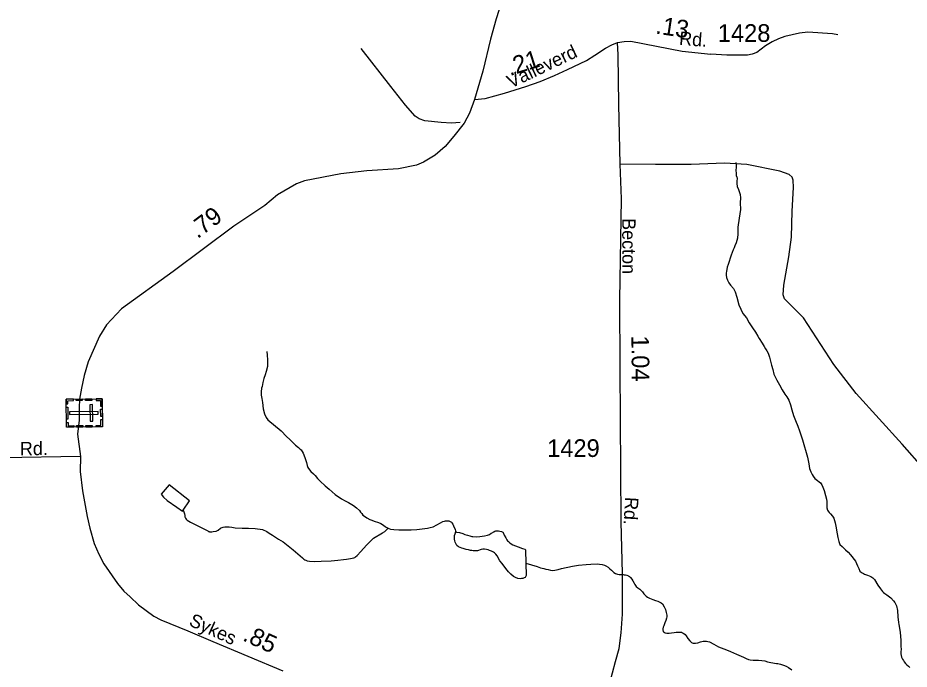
# Model space of a CAD drawing. Extents: x 2220236 to 2384410, y 720751 to 894131.
# Drawn here: x 2288279 to 2294587, y 829140 to 833748 of the extents above; entities that cross this region are included whole.
import ezdxf

# ---------------------------------------------------------------- set-up
doc = ezdxf.new("R2010")
doc.units = 0
doc.layers.add('Default', color=7, linetype='Continuous')

msp = doc.modelspace()

# ---------------------------------------------------------------- linework, layer by layer
at = {"layer": 'Default'}
for points in [[(2291761.6, 834045.6), (2291663.3, 833740.8), (2291624.7, 833596.4), (2291569.3, 833370.9), (2291511.3, 833170.6)], [(2294083.3, 833627.5), (2294044.3, 833636.2), (2293871.1, 833647.5), (2293811.4, 833641), (2293707.5, 833616), (2293661.8, 833599.5), (2293618, 833579.2), (2293570.2, 833550.6), (2293508.7, 833504.1), (2293477.1, 833490.3), (2293442, 833485.1), (2293370, 833483.3), (2293296.2, 833483.3), (2293183, 833490.3)], [(2291410.3, 833008.6), (2291348.4, 833004.1), (2291274.3, 833007.4), (2291160.2, 833020.2), (2291118.1, 833033.9), (2291089.9, 833053.6), (2291021.4, 833130.8), (2290918.1, 833262), (2290709.8, 833531.8)], [(2291511.3, 833170.6), (2291586.8, 833177.6), (2291722.1, 833216.2), (2291874.8, 833263.7), (2291974.9, 833297.1), (2292076.8, 833339.2), (2292169.8, 833383.2), (2292303.8, 833446.7), (2292361.4, 833485.3), (2292439, 833534.1), (2292482.6, 833556.4), (2292522.8, 833574.7)], [(2292099.6, 828159.4), (2292127.7, 828222.7), (2292314.7, 828670.7), (2292465.7, 829034.5), (2292509.6, 829194.3), (2292534.2, 829287.5), (2292550, 829398.2), (2292558.8, 829529.9), (2292558.8, 829818.1), (2292550, 830183.6), (2292544.7, 830909.2), (2292543, 831272.9), (2292538.6, 831754.4), (2292551.7, 832467.7), (2292542.1, 832713.7), (2292533.3, 833135.4), (2292528, 833486.8), (2292522.8, 833574.7)], [(2292522.8, 833574.7), (2292570.2, 833581.7), (2292617.6, 833583.5), (2292981.1, 833513.2), (2293183, 833490.3)], [(2291511.3, 833170.6), (2291476.2, 833073.9), (2291437.6, 833003.6), (2291365.3, 832910.2), (2291304, 832837.6), (2291232.5, 832776.9), (2291149, 832728.3), (2291099.3, 832705.7), (2290973.6, 832680.5), (2290747.8, 832666.4), (2290564.2, 832644.9), (2290308.6, 832594.4), (2290250.8, 832574), (2290115.6, 832496.6), (2290026.4, 832419.9), (2289807.9, 832273.8), (2289379.1, 831954), (2289011.7, 831688.5), (2288906.8, 831575.7), (2288857.5, 831495.2), (2288777.4, 831314.5), (2288748.2, 831218.3), (2288729.2, 831128.1), (2288715.9, 831050), (2288712.5, 830990.1), (2288713.3, 830902.1), (2288700.2, 830804), (2288722.5, 830645.8)], [(2294694.8, 830552.5), (2294537.7, 830731.8), (2294211.1, 831090.2), (2294054.8, 831295.8), (2293840.6, 831626.1), (2293802, 831664.8), (2293752.8, 831712.2), (2293705.4, 831759.6), (2293694.8, 831789.5), (2293700.1, 831858), (2293736.1, 832056.6), (2293753.7, 832197.1), (2293758.9, 832381.6), (2293769.5, 832548.6), (2293766, 832599.5), (2293758.9, 832620.6), (2293737.9, 832639.9), (2293671.1, 832664.5), (2293439.4, 832710.2), (2293279.6, 832719), (2293044.3, 832710.2), (2292791.4, 832710.2), (2292542.1, 832713.7)], [(2293359.4, 832725.6), (2293363, 832709.1), (2293363.8, 832700.9), (2293363.2, 832689.4), (2293361.5, 832669.8), (2293361.7, 832647.5), (2293363.7, 832633.6), (2293367.7, 832621.1), (2293369.6, 832615.5), (2293369.7, 832607.3), (2293368.2, 832597.5), (2293368.1, 832591.6), (2293368.4, 832575.2), (2293370.3, 832555.4), (2293378.4, 832533.3), (2293390.8, 832499.3), (2293393.2, 832474), (2293391.2, 832439.6), (2293393.8, 832391.9), (2293384.3, 832331.5), (2293375.2, 832267.7), (2293375.1, 832219.2), (2293371.9, 832189.1), (2293364, 832157.1), (2293354.4, 832135.3), (2293348.5, 832121.3), (2293342.6, 832106.7), (2293326.7, 832068.6), (2293306.4, 832003.5), (2293300.1, 831984.6), (2293295.8, 831967.6), (2293294.2, 831956.2), (2293292, 831941.4), (2293292, 831928.3), (2293294, 831910.9), (2293300.5, 831892.7), (2293310.6, 831872.8), (2293323, 831857.2), (2293343.2, 831832.8), (2293355.1, 831808.9), (2293367.5, 831771), (2293382.1, 831717.2), (2293410.7, 831657.6), (2293435, 831625.9), (2293455.6, 831590.4), (2293479.4, 831554.5), (2293499.8, 831524.5), (2293515.9, 831496.3), (2293526.1, 831479), (2293546.4, 831446.5), (2293560.6, 831422.6), (2293570.8, 831406.6), (2293581, 831393.3), (2293589.2, 831375.1), (2293597.8, 831348), (2293605.7, 831319), (2293614, 831290.9), (2293622.2, 831261.2), (2293630.4, 831227.6), (2293640.7, 831203.5), (2293650.5, 831185.2), (2293669.2, 831152), (2293688.8, 831117.2), (2293707.5, 831086.6), (2293721.8, 831066.6), (2293735.8, 831042.4), (2293748.2, 831010.3), (2293756.7, 830974.7), (2293769, 830934.5), (2293783.3, 830900.4), (2293799.5, 830859.1), (2293810, 830827), (2293832.3, 830763.3), (2293867.8, 830639.5), (2293878.3, 830593.4), (2293882.5, 830559.9), (2293890.6, 830535.7), (2293900.7, 830517.5), (2293908.6, 830505.9), (2293920.5, 830490.2), (2293928.8, 830481.8), (2293939.1, 830474.1), (2293949.2, 830466.6), (2293959.2, 830458.2), (2293969.4, 830443.9), (2293975.6, 830428.4), (2293985.6, 830404.2), (2293996, 830368.9), (2294002, 830343.2), (2294004.6, 830326.8), (2294004.6, 830308.7), (2294004.6, 830292.3), (2294005, 830280.8), (2294008.9, 830264.3), (2294015, 830257), (2294021.1, 830248.7), (2294030.4, 830238.6)], [(2290040.7, 831387.3), (2290042.8, 831362.7), (2290043.9, 831353.5), (2290045.2, 831338.7), (2290046.2, 831323.9), (2290046.5, 831302.6), (2290045.7, 831281.3), (2290037.1, 831247), (2290028.1, 831222.6), (2290018.7, 831195.9), (2290012.5, 831168.8), (2290007, 831140.4), (2290003.2, 831129), (2290000, 831101.8), (2290001.8, 831078.8), (2290005.6, 831054.2), (2290009.9, 831026.2), (2290016.2, 830982.8), (2290024.6, 830946.5), (2290035.6, 830920.7), (2290049, 830905), (2290141.5, 830826), (2290180.4, 830787.5), (2290204.5, 830764), (2290222.2, 830746.3), (2290242.8, 830726.2), (2290264.7, 830708.7), (2290276.6, 830697.6), (2290283, 830690.9), (2290291, 830679.3), (2290297.4, 830669.3), (2290309.2, 830638.9), (2290315.4, 830623), (2290321.5, 830601.6), (2290326, 830581.1), (2290332.3, 830566.9), (2290344.1, 830549.6), (2290352.1, 830539.6), (2290372.4, 830521.8), (2290382.6, 830510.1), (2290400.6, 830490), (2290418.8, 830470), (2290453.3, 830438.1), (2290483.3, 830412.9), (2290525.8, 830376.9), (2290569.8, 830345.5), (2290595.4, 830331.2), (2290618.1, 830319.9), (2290654.4, 830297.8), (2290676.4, 830282.6), (2290696.6, 830262.5), (2290704.6, 830250.9), (2290712.9, 830240.9), (2290721.5, 830230.8), (2290732.9, 830223.4), (2290749, 830211.6), (2290769.7, 830198.7), (2290783.1, 830193.5), (2290801, 830187.5), (2290831.6, 830177.7), (2290847.2, 830171.8), (2290867.3, 830159.9), (2290880.9, 830148.2), (2290889.6, 830142.1), (2290898.7, 830137)], [(2288722.5, 830645.8), (2288166.6, 830636.5), (2287886.3, 830636.5), (2287733.4, 830634.2), (2287668.5, 830622.6), (2287615.3, 830608.7), (2287527.2, 830569.3), (2287464.7, 830529.9), (2287392.9, 830471.9), (2287212.2, 830293.5), (2287021.1, 830132.4), (2286932, 830065.7), (2286522.9, 829770), (2286284.5, 829603.8), (2286114.3, 829486.9), (2285938.2, 829361.7)], [(2288722.5, 830645.8), (2288720.7, 830538.2), (2288735.9, 830402.5), (2288769.7, 830220.9), (2288788.4, 830137.1), (2288819.3, 830029.5), (2288852.1, 829953.8), (2288886.7, 829886.1), (2288984, 829747.1), (2289028.4, 829691.6), (2289072.8, 829651.9), (2289133.4, 829594.5), (2289240.1, 829515.7), (2289290.2, 829490), (2289482.9, 829411.9), (2289659.5, 829335.6), (2290153.9, 829128.9)], [(2289448, 830265.4), (2289492.7, 830330.1), (2289349.7, 830444.6), (2289292, 830377.9), (2289310.5, 830356.2), (2289336.6, 830332.7), (2289403.2, 830287), (2289443, 830259), (2289448, 830265.4)], [(2289448, 830265.4), (2289453.4, 830253.2), (2289457.3, 830239), (2289459.7, 830227.5), (2289461.5, 830218.6), (2289465.6, 830209.3), (2289471, 830202), (2289477.7, 830195.3), (2289500.1, 830180.1), (2289534.2, 830163.6), (2289565.9, 830146.6), (2289600.4, 830130.4), (2289614.3, 830122.6), (2289622.4, 830119.1), (2289628.3, 830115.1), (2289632.5, 830113.4), (2289635.7, 830111.7), (2289642.3, 830111.5), (2289651.1, 830111.3), (2289662.3, 830113.4), (2289682.4, 830117.2), (2289691, 830120.3), (2289696.3, 830123.5), (2289712.4, 830137.9), (2289717.7, 830141.1), (2289732.2, 830145.7), (2289744.1, 830147.8), (2289750.3, 830147.7), (2289774.2, 830148.1), (2289792.2, 830144.5), (2289816.1, 830140.7), (2289866.2, 830137.1), (2289912.1, 830137.7), (2289958.3, 830136.1), (2290010, 830128.5), (2290040.2, 830114.8), (2290058.3, 830102.9), (2290080.3, 830089.3), (2290122.7, 830061.2), (2290156.8, 830041.8), (2290227.4, 829984.6), (2290293.8, 829928.1), (2290303.8, 829919.1), (2290309.9, 829914.7), (2290316.1, 829911.3), (2290325.8, 829907.1), (2290344.1, 829903.5), (2290376.2, 829901.8), (2290425.8, 829904.1), (2290495.7, 829906.9), (2290542.7, 829910.8), (2290583.8, 829915.5), (2290604.8, 829917.7), (2290632.5, 829922.7), (2290657.5, 829928.1), (2290662.8, 829929.6), (2290669.5, 829934.4), (2290681.2, 829944.7), (2290707, 829973), (2290746.9, 830017.1), (2290762.7, 830034.8), (2290776.5, 830049.3), (2290796.5, 830067.9), (2290859.9, 830104.3), (2290875.9, 830114.5), (2290888.2, 830125), (2290898.7, 830137)], [(2290898.7, 830137), (2290903.5, 830134.6), (2290916.9, 830130), (2290939.8, 830127.3), (2290975.5, 830127.2), (2291017.5, 830125.6), (2291063.7, 830126.3), (2291101.5, 830127.8), (2291139.6, 830133), (2291177.8, 830138.7), (2291197.9, 830142.2), (2291217.4, 830147.7), (2291245.2, 830161.9), (2291271.1, 830176.1), (2291287, 830184), (2291298.9, 830187.7), (2291306.5, 830190.2), (2291313.4, 830190.7), (2291320.9, 830190.5), (2291329.1, 830188.7), (2291338.5, 830185.2), (2291346.9, 830180.1), (2291351.1, 830176.1), (2291356.8, 830166.2), (2291363.1, 830154.6), (2291373.4, 830128.8), (2291376.5, 830118.2), (2291377.7, 830113.3)], [(2294030.4, 830238.6), (2294045.4, 830222.6), (2294053.4, 830209.3), (2294063.8, 830175.6), (2294070, 830141.1), (2294073.6, 830123), (2294082.6, 830070.9), (2294088.9, 830042.9), (2294097.1, 830023.1), (2294113.1, 830007.3), (2294137.3, 829985.5), (2294155.6, 829967.8), (2294171.6, 829950.4), (2294208.1, 829904.4), (2294222.5, 829870.6), (2294230.6, 829852.4), (2294238.8, 829834.8), (2294251, 829823.1), (2294263, 829817.3), (2294271.1, 829812.9), (2294292.9, 829805.2), (2294317, 829795.5), (2294329.6, 829787), (2294341.2, 829773.7), (2294365.6, 829733.8), (2294383.8, 829709.8), (2294398.1, 829689.8), (2294404.9, 829682.2), (2294414.2, 829676.4), (2294430.1, 829666.2), (2294458.2, 829645), (2294476.5, 829624.3), (2294484.8, 829612.6), (2294497.1, 829589.4), (2294505.2, 829554.8), (2294507.6, 829511.1), (2294512, 829469.4), (2294514, 829456.9), (2294523.7, 829401.9), (2294529, 829342.8), (2294529.5, 829317.2), (2294529.5, 829303.4), (2294529.7, 829279.4), (2294527.7, 829265.7), (2294527.7, 829249.3), (2294529.8, 829236.8), (2294534.1, 829225.2), (2294540.1, 829211.3), (2294546.4, 829201.4), (2294552.4, 829191.4), (2294562.4, 829179.7), (2294570.7, 829171.3), (2294582.7, 829161.9), (2294592.6, 829151.9)], [(2291377.7, 830113.3), (2291383.5, 830110.5), (2291403.5, 830106.8), (2291427.6, 830099.1), (2291443.5, 830093.9), (2291461.8, 830089.2), (2291477.8, 830084), (2291492.1, 830079.7), (2291498, 830078), (2291521.9, 830075.8), (2291547.8, 830078.6), (2291581.7, 830084.4), (2291603.8, 830088.9), (2291617.4, 830094.2), (2291629.7, 830101.5), (2291639.6, 830106.8), (2291645.3, 830111), (2291648.6, 830112.6), (2291653.6, 830115.7), (2291661.2, 830118.9), (2291663.5, 830119.5), (2291671.3, 830119.3), (2291680.2, 830119.1), (2291690.3, 830116.6), (2291701.4, 830113.8), (2291705.9, 830111.4), (2291710.8, 830108.6), (2291712.4, 830107), (2291713.7, 830106.3), (2291721.9, 830088.1), (2291731.7, 830069.8), (2291739.9, 830056.5), (2291745, 830048.9), (2291750.5, 830043.2), (2291758.8, 830035.5), (2291769.8, 830028.1), (2291782.1, 830020.3), (2291820.5, 830004.7), (2291850.5, 829995.2), (2291870.4, 829988.9), (2291872.5, 829983.3), (2291874.6, 829891.4)], [(2291874.6, 829891.4), (2291876, 829803.5), (2291872.5, 829793.1), (2291868.5, 829788.9), (2291862.6, 829787.4), (2291852.3, 829782.6), (2291842.4, 829781.2), (2291833.2, 829779.8), (2291817.5, 829781.7), (2291799.9, 829788), (2291786.3, 829796.5), (2291768, 829812.3), (2291751.3, 829830), (2291731.7, 829851.7), (2291705.6, 829887.4), (2291691.2, 829907.3), (2291671.3, 829941.5), (2291660.7, 829953.9), (2291652, 829962.3), (2291644.9, 829967.3), (2291630.6, 829975.2), (2291617.6, 829981), (2291606.6, 829984.5), (2291595.5, 829988), (2291582.1, 829989.3), (2291570.9, 829988.6), (2291558.7, 829986.5), (2291533, 829977.9), (2291525.4, 829977.4), (2291513, 829978.3), (2291501.5, 829978.5), (2291491, 829979.7), (2291482.8, 829980.5), (2291468.8, 829983.5), (2291452.5, 829987.1), (2291430.6, 829993.1), (2291420.2, 829996.6), (2291408.5, 830001.1), (2291396.5, 830006.9), (2291386.5, 830014.7), (2291382.6, 830020.3), (2291378.2, 830028.6), (2291375.1, 830037.9), (2291372.1, 830048.4), (2291370.3, 830059.3), (2291369, 830074.1), (2291370.2, 830085.5), (2291373.4, 830096.9), (2291377.7, 830113.3)], [(2291874.6, 829891.4), (2291953.7, 829865.8), (2291977.8, 829858.1), (2292001.7, 829852.7), (2292015.7, 829848.1), (2292031.7, 829844.5), (2292049.6, 829840.9), (2292063.7, 829838.9), (2292079.5, 829839.6), (2292103.9, 829845.7), (2292127.6, 829851.7), (2292205.3, 829868.1), (2292247.5, 829877.1), (2292301.4, 829880.9), (2292335.2, 829883.5), (2292380.5, 829884.9), (2292395.2, 829883.9), (2292415.2, 829880.2), (2292431.2, 829876.6), (2292439.3, 829872.2), (2292456.4, 829862), (2292469.3, 829850.2), (2292479.6, 829841.1), (2292489.3, 829831.8), (2292497.7, 829825), (2292509.6, 829816.6), (2292516.1, 829814.1), (2292523.9, 829811.4), (2292533.7, 829809.5), (2292545.9, 829809.3), (2292563.9, 829809.9), (2292570.8, 829808.8), (2292576, 829808), (2292580, 829807.9), (2292588.8, 829805.1), (2292599.8, 829801.6), (2292607.9, 829795.8), (2292616, 829788.1), (2292624.3, 829778.1), (2292632.2, 829765.8), (2292640.4, 829749.9), (2292646.4, 829738.3), (2292654.4, 829726), (2292666.6, 829716.6), (2292679.9, 829707.4), (2292699.1, 829686.4), (2292709, 829673), (2292725.1, 829657.3), (2292736.4, 829649.5), (2292749.4, 829642.7), (2292773.5, 829633.3), (2292791.4, 829627.1), (2292809.3, 829621.8), (2292817.4, 829617.7), (2292831.3, 829609.8), (2292841.3, 829601.4), (2292853.7, 829582.5), (2292861.9, 829562.6), (2292868.3, 829540.2), (2292871.2, 829522.1), (2292871.3, 829510), (2292870.4, 829500.1), (2292864.8, 829483.9), (2292858.6, 829468.2), (2292849.9, 829447.1), (2292847.1, 829438.3), (2292844.9, 829425.9), (2292844.7, 829417), (2292845.3, 829410.5), (2292846.1, 829406.2), (2292847.4, 829403.9), (2292852.9, 829401.1), (2292861.4, 829397.7), (2292871.2, 829395.8), (2292888.9, 829395.5), (2292905.3, 829396.8), (2292923.4, 829399), (2292937.9, 829401), (2292951.4, 829402.4), (2292967.4, 829403), (2292975.3, 829401.2), (2292982.7, 829397.8), (2292991.5, 829393.3), (2293001.5, 829385.9), (2293009.5, 829375.9), (2293021.6, 829356.6), (2293034.1, 829341.6), (2293047.9, 829329.8), (2293051.5, 829327.5), (2293058.3, 829324), (2293061.9, 829324), (2293075.7, 829324.3), (2293091.8, 829326.6), (2293110, 829332.8), (2293128.4, 829337.4), (2293139, 829338.8), (2293145.8, 829338.6)], [(2293145.8, 829338.6), (2293153.7, 829338.5), (2293163.5, 829335.6), (2293173.9, 829333.1), (2293204.1, 829316.8), (2293238.8, 829299), (2293294.1, 829276.5), (2293322.4, 829264.5), (2293364.3, 829246.2), (2293398.5, 829233.4), (2293414.7, 829224.8), (2293432.6, 829216.9), (2293450.8, 829209.3), (2293460.9, 829205.8), (2293482.8, 829203.7), (2293520.9, 829203.6), (2293545.1, 829202.4), (2293565, 829198.7), (2293584.9, 829192.4), (2293608.8, 829187), (2293649, 829181.3), (2293658.8, 829179.4), (2293676.7, 829175.8), (2293698.9, 829169.7), (2293717.1, 829161.8), (2293734.3, 829152.6), (2293757.6, 829135.7)]]:
    msp.add_lwpolyline(points, dxfattribs=at)
for points in [[(2288875.5, 831053.2), (2288877.3, 830854.1), (2288622.7, 830851.8), (2288620.8, 831050.9)], [(2288621.2, 831017.8), (2288632.7, 831017.9), (2288632.5, 831039.9), (2288672.9, 831040.3), (2288672.8, 831051.4), (2288620.9, 831050.9)], [(2288690.8, 831051.6), (2288734.1, 831052), (2288734.2, 831040.6), (2288690.9, 831040.2)], [(2288758, 831052.2), (2288801.3, 831052.6), (2288801.4, 831041.2), (2288758.1, 831040.8)], [(2288807.8, 831011.8), (2288789.1, 831011.6), (2288790.2, 830893.9), (2288808.8, 830894)], [(2288832.1, 831052.8), (2288832.2, 831041.5), (2288864.4, 831041.8), (2288864.8, 831001.2), (2288875.9, 831001.3), (2288875.5, 831053.2)], [(2288632.8, 830993.5), (2288633.6, 830908.7), (2288622.2, 830908.6), (2288621.4, 830993.4)], [(2288847.1, 830943.9), (2288847, 830962.6), (2288644.2, 830960.8), (2288644.4, 830942.1)], [(2288876.1, 830979.1), (2288876.6, 830927.3), (2288865.2, 830927.2), (2288864.7, 830979)], [(2288622.3, 830884.9), (2288633.8, 830885), (2288634, 830863), (2288674.4, 830863.4), (2288674.5, 830852.3), (2288622.7, 830851.8)], [(2288833.9, 830853.7), (2288833.8, 830865), (2288866, 830865.3), (2288865.6, 830905.9), (2288876.7, 830906), (2288877.2, 830854.1)], [(2288694.8, 830863.8), (2288738.1, 830864.2), (2288738.2, 830852.8), (2288694.9, 830852.5)], [(2288760.7, 830864.4), (2288804, 830864.8), (2288804.1, 830853.4), (2288760.8, 830853)]]:
    msp.add_lwpolyline(points, close=True, dxfattribs=at)

# ---------------------------------------------------------------- texts
for s, height, rotation, p in [('.13', 125, 351.53227, (2292788.2, 833637.6)), ('Rd.', 95, 355.51794, (2292956.8, 833557.7)), ('Valleverd', 95, 25.46295, (2291769, 833247.6)), ('.21', 125, 17.59503, (2291760.8, 833335.4)), ('.79', 125, 36.71598, (2289550.2, 832182.2)), ('Becton', 95, 270.23443, (2292556.1, 832331)), ('1.04', 125, 270.53, (2292621.4, 831500.1)), ('Rd.', 95, 0.52215, (2288293.6, 830653.1)), ('Rd.', 95, 266.55057, (2292577.5, 830360.4)), ('Sykes', 95, 335.40976, (2289483.1, 829452.4)), ('.85', 125, 335.40976, (2289863.7, 829346))]:
    msp.add_text(s, height=height, rotation=rotation, dxfattribs=at).set_placement(p)
for s, p in [('1428', (2293233.2, 833578.4)), ('1429', (2292025.3, 830641.7))]:
    msp.add_text(s, height=125, dxfattribs=at).set_placement(p)

doc.saveas('drawing.dxf')
